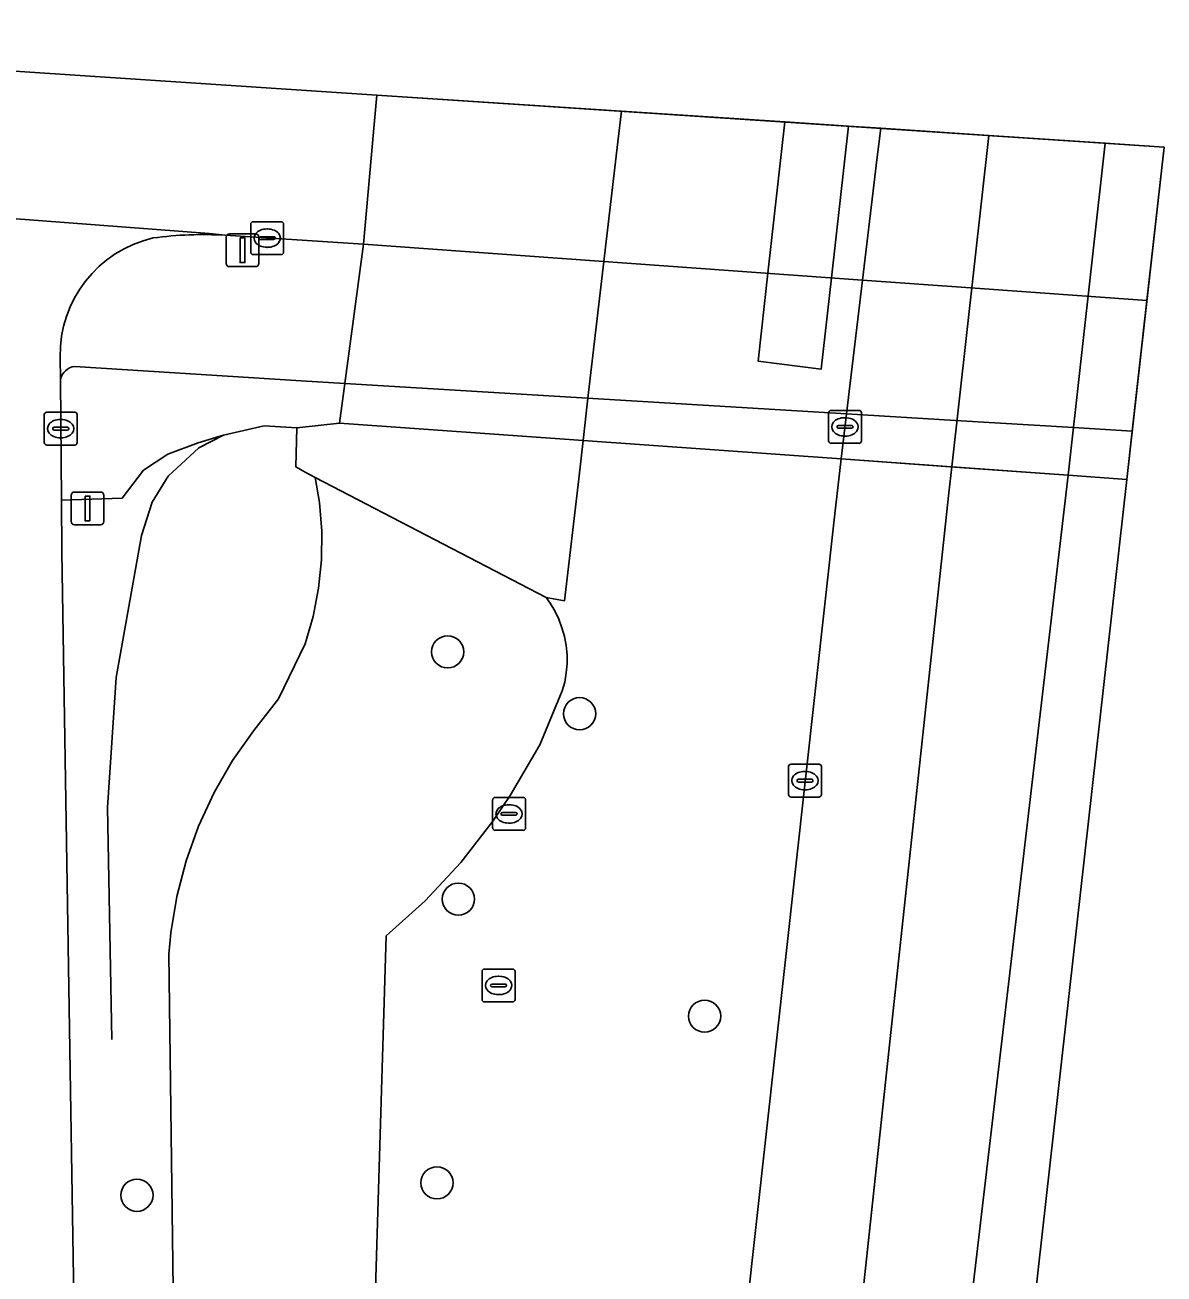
# Model space of a CAD drawing. Extents: x 161354 to 162026, y 386504 to 387460.
# Drawn here: x 161991.47 to 162026.13, y 387394.17 to 387432.17 of the extents above; entities that cross this region are included whole.
import ezdxf

# ---------------------------------------------------------------- set-up
doc = ezdxf.new("R2010")
doc.units = 0
for name, color, linetype in [('IMGEO_Berm_groen', 7, 'Continuous'), ('IMGEO_Boom', 7, 'Continuous'), ('IMGEO_Dek', 7, 'Continuous'), ('IMGEO_Fietspad_open', 7, 'Continuous'), ('IMGEO_Hek', 7, 'Continuous'), ('IMGEO_Kolk', 7, 'Continuous'), ('IMGEO_Lichtmast', 7, 'Continuous'), ('IMGEO_Pijler', 7, 'Continuous'), ('IMGEO_Rijbaan_lokaal_gesloten', 7, 'Continuous'), ('IMGEO_Rijbaan_regionaal_gesloten', 7, 'Continuous'), ('IMGEO_Rioolput', 7, 'Continuous'), ('IMGEO_Terreindeel_open', 7, 'Continuous'), ('IMGEO_Verkeersregelinstallatiepaal', 7, 'Continuous'), ('IMGEO_Voetpad_open', 7, 'Continuous')]:
    doc.layers.add(name, color=color, linetype=linetype)

msp = doc.modelspace()

# ---------------------------------------------------------------- linework, layer by layer
at = {"layer": 'IMGEO_Berm_groen'}
for points in [[(161996.196, 387238.449), (161997.502, 387250), (162000, 387272.153), (162002.731, 387296.398), (162009.532, 387357.837), (162016.114, 387417.296), (162016.301, 387418.968), (162016.466, 387420.339), (162016.955, 387424.412), (162017.33, 387427.552), (162017.392, 387428.072), (162017.507, 387429.029), (162016.526, 387429.094), (162016.011, 387424.48), (162015.7, 387421.703), (162013.779, 387421.94), (162014.076, 387424.619), (162014.587, 387429.222), (162009.618, 387429.55)], [(162009.618, 387429.55), (162009.51, 387428.623), (162009.087, 387424.977), (162008.601, 387420.814), (162008.454, 387419.528), (162008.321, 387418.367), (162007.891, 387414.653), (162007.33, 387414.749), (162007.446, 387414.586), (162007.59, 387414.347), (162007.712, 387414.096), (162007.81, 387413.835), (162007.886, 387413.566), (162007.936, 387413.292), (162007.963, 387413.014), (162007.964, 387412.735), (162007.94, 387412.457), (162007.892, 387412.182), (162007.819, 387411.913), (162007.136, 387410.268), (162006.231, 387408.733), (162005.706, 387407.946), (162004.73, 387406.688), (162003.645, 387405.523), (162002.461, 387404.459), (162001.213, 387363.175)], [(161996.333, 387366.292), (161995.846, 387403.905), (161995.907, 387404.548), (161996.092, 387405.656), (161996.376, 387406.743), (161996.755, 387407.8), (161997.227, 387408.819), (161997.788, 387409.791), (161998.434, 387410.71), (161999.187, 387411.67), (162000, 387413.343), (162000.24, 387414.18), (162000.404, 387415.036), (162000.491, 387415.902), (162000.5, 387416.773), (162000.431, 387417.641), (162000.306, 387418.403), (162000, 387418.57), (161999.717, 387418.725), (161999.74, 387419.918), (161998.752, 387419.975), (161997.515, 387419.697), (161996.737, 387419.461), (161995.823, 387419.116), (161995.077, 387418.627), (161994.433, 387417.779), (161992.582, 387417.711), (161992.594, 387416.143), (161993.366, 387368.196)], [(162001.213, 387363.175), (162002.461, 387404.459), (162003.645, 387405.523), (162004.73, 387406.688), (162005.706, 387407.946), (162006.231, 387408.733), (162007.136, 387410.268), (162007.819, 387411.913), (162007.892, 387412.182), (162007.94, 387412.457), (162007.964, 387412.735), (162007.963, 387413.014), (162007.936, 387413.292), (162007.886, 387413.566), (162007.81, 387413.835), (162007.712, 387414.096), (162007.59, 387414.347), (162007.446, 387414.586), (162007.33, 387414.749), (162000.306, 387418.403), (162000.431, 387417.641), (162000.5, 387416.773), (162000.491, 387415.902), (162000.404, 387415.036), (162000.24, 387414.18), (162000, 387413.343), (161999.187, 387411.67), (161998.434, 387410.71), (161997.788, 387409.791), (161997.227, 387408.819), (161996.755, 387407.8), (161996.376, 387406.743), (161996.092, 387405.656), (161995.907, 387404.548), (161995.846, 387403.905), (161996.333, 387366.292)]]:
    msp.add_lwpolyline(points, dxfattribs=at)
at = {"layer": 'IMGEO_Boom'}
for centre in [(162004.332, 387413.099), (162008.347, 387411.219), (162004.657, 387405.578), (162012.15, 387402.015), (162004.007, 387396.943), (161994.879, 387396.566)]:
    msp.add_circle(centre, 0.489, dxfattribs=at)
at = {"layer": 'IMGEO_Dek'}
msp.add_lwpolyline([(162024.993, 387418.348), (162026.126, 387428.46), (162002.181, 387430.041), (162002.1, 387429.142), (162001.77, 387425.502), (162001.206, 387421.261), (162001.046, 387420.056), (162008.454, 387419.528), (162016.301, 387418.968), (162019.622, 387418.731), (162023.205, 387418.475)], close=True, dxfattribs=at)
at = {"layer": 'IMGEO_Fietspad_open'}
for points in [[(162001.77, 387425.502), (161997.568, 387425.777)], [(161992.986, 387421.784), (161999.876, 387421.342), (162001.206, 387421.261), (162001.77, 387425.502)], [(161992.542, 387422.066), (161992.556, 387421.38)]]:
    msp.add_lwpolyline(points, dxfattribs=at)
msp.add_lwpolyline([(162025.157, 387419.814), (162025.603, 387423.792), (162020.234, 387424.177), (162016.955, 387424.412), (162001.77, 387425.502), (162001.206, 387421.261), (162016.466, 387420.339), (162019.78, 387420.139), (162023.375, 387419.922)], close=True, dxfattribs=at)
for centre, radius, start, end in [((161996.904, 387414.307), 11.489, 86.687, 97.648), ((161996.19, 387422.138), 3.648, 102.9027, 181.1268), ((161993.04, 387421.295), 0.492, 96.3393, 170.0895)]:
    msp.add_arc(centre, radius, start, end, dxfattribs=at)
at = {"layer": 'IMGEO_Hek'}
for points in [[(162001.046, 387420.056), (161999.74, 387419.918)], [(162008.454, 387419.528), (162001.046, 387420.056)], [(161999.74, 387419.918), (161998.752, 387419.975), (161997.515, 387419.697), (161996.765, 387419.304), (161995.833, 387418.445)], [(162008.454, 387419.528), (162016.301, 387418.968)], [(162016.301, 387418.968), (162019.622, 387418.731)], [(162019.622, 387418.731), (162023.205, 387418.475)], [(161995.019, 387416.641), (161995.345, 387417.652), (161995.833, 387418.445)], [(162023.205, 387418.475), (162024.993, 387418.348)], [(161994.112, 387401.305), (161993.982, 387408.366), (161994.246, 387412.321), (161995.019, 387416.641)]]:
    msp.add_lwpolyline(points, dxfattribs=at)
at = {"layer": 'IMGEO_Kolk'}
for p, q in [((161998.341, 387425.262), (161998.341, 387426.114)), ((161998.416, 387426.188), (161999.268, 387426.188)), ((161999.342, 387426.114), (161999.342, 387425.262)), ((161998.643, 387425.731), (161999.041, 387425.731)), ((161998.829, 387425.968), (161998.854, 387425.968)), ((161998.6, 387425.682), (161998.6, 387425.694)), ((161999.038, 387425.645), (161998.64, 387425.645)), ((161998.852, 387425.408), (161998.827, 387425.408)), ((161999.084, 387425.694), (161999.084, 387425.682)), ((161999.268, 387425.188), (161998.416, 387425.188)), ((161992.135, 387420.393), (161992.987, 387420.393)), ((162015.996, 387420.445), (162016.848, 387420.445)), ((161992.06, 387419.467), (161992.06, 387420.319)), ((161992.548, 387420.173), (161992.573, 387420.173)), ((161993.061, 387420.319), (161993.061, 387419.467)), ((162015.921, 387419.519), (162015.921, 387420.371)), ((162016.409, 387420.225), (162016.434, 387420.225)), ((162016.922, 387420.371), (162016.922, 387419.519)), ((161992.319, 387419.887), (161992.319, 387419.899)), ((161992.757, 387419.85), (161992.359, 387419.85)), ((161992.362, 387419.936), (161992.76, 387419.936)), ((161992.803, 387419.899), (161992.803, 387419.887)), ((162016.18, 387419.939), (162016.18, 387419.951)), ((162016.618, 387419.902), (162016.22, 387419.902)), ((162016.223, 387419.988), (162016.621, 387419.988)), ((162016.432, 387419.665), (162016.407, 387419.665)), ((162016.664, 387419.951), (162016.664, 387419.939)), ((161992.987, 387419.393), (161992.135, 387419.393)), ((161992.571, 387419.613), (161992.546, 387419.613)), ((162016.848, 387419.445), (162015.996, 387419.445)), ((162014.703, 387408.757), (162014.703, 387409.609)), ((162014.778, 387409.683), (162015.63, 387409.683)), ((162015.191, 387409.463), (162015.216, 387409.463)), ((162015.704, 387409.609), (162015.704, 387408.757)), ((162014.962, 387409.177), (162014.962, 387409.189)), ((162015.4, 387409.14), (162015.002, 387409.14)), ((162015.005, 387409.226), (162015.403, 387409.226)), ((162015.446, 387409.189), (162015.446, 387409.177)), ((162015.63, 387408.683), (162014.778, 387408.683)), ((162015.214, 387408.903), (162015.189, 387408.903))]:
    msp.add_line(p, q, dxfattribs=at)
for points in [[(161998.341, 387425.262), (161998.341, 387426.114)], [(161998.416, 387426.188), (161999.268, 387426.188)], [(161999.342, 387426.114), (161999.342, 387425.262)], [(161999.268, 387425.188), (161998.416, 387425.188)], [(161992.135, 387420.393), (161992.987, 387420.393)], [(162015.996, 387420.445), (162016.848, 387420.445)], [(161992.06, 387419.467), (161992.06, 387420.319)], [(161993.061, 387420.319), (161993.061, 387419.467)], [(162015.921, 387419.519), (162015.921, 387420.371)], [(162016.922, 387420.371), (162016.922, 387419.519)], [(161992.987, 387419.393), (161992.135, 387419.393)], [(162016.848, 387419.445), (162015.996, 387419.445)], [(162014.703, 387408.757), (162014.703, 387409.609)], [(162014.778, 387409.683), (162015.63, 387409.683)], [(162015.704, 387409.609), (162015.704, 387408.757)], [(162015.63, 387408.683), (162014.778, 387408.683)]]:
    msp.add_lwpolyline(points, dxfattribs=at)
for centre, radius, start, end in [((161998.418, 387426.112), 0.0765, 91.552, 178.448), ((161998.418, 387426.112), 0.0765, 91.552, 178.448), ((161999.266, 387426.112), 0.0765, 1.552, 88.448), ((161999.266, 387426.112), 0.0765, 1.552, 88.448), ((161998.64, 387425.691), 0.0403, 85.8775, 175.7526), ((161999.045, 387425.693), 0.0386, 1.7309, 96.639), ((161998.637, 387425.681), 0.0366, 178.938, 274.7102), ((161999.041, 387425.688), 0.043, 264.8664, 352.4533), ((161998.418, 387425.264), 0.0765, 181.552, 268.448), ((161998.418, 387425.264), 0.0765, 181.552, 268.448), ((161999.266, 387425.264), 0.0765, 271.552, 358.448), ((161999.266, 387425.264), 0.0765, 271.552, 358.448), ((161992.137, 387420.317), 0.0765, 91.552, 178.448), ((161992.137, 387420.317), 0.0765, 91.552, 178.448), ((161992.985, 387420.317), 0.0765, 1.552, 88.448), ((161992.985, 387420.317), 0.0765, 1.552, 88.448), ((162015.998, 387420.369), 0.0765, 91.552, 178.448), ((162015.998, 387420.369), 0.0765, 91.552, 178.448), ((162016.846, 387420.369), 0.0765, 1.552, 88.448), ((162016.846, 387420.369), 0.0765, 1.552, 88.448), ((161992.359, 387419.896), 0.0403, 85.8775, 175.7526), ((161992.356, 387419.886), 0.0366, 178.938, 274.7102), ((161992.76, 387419.893), 0.043, 264.8664, 352.4533), ((161992.764, 387419.898), 0.0386, 1.7309, 96.639), ((162016.22, 387419.948), 0.0403, 85.8775, 175.7526), ((162016.217, 387419.938), 0.0366, 178.938, 274.7102), ((162016.621, 387419.945), 0.043, 264.8664, 352.4533), ((162016.625, 387419.95), 0.0386, 1.7309, 96.639), ((161992.137, 387419.469), 0.0765, 181.552, 268.448), ((161992.137, 387419.469), 0.0765, 181.552, 268.448), ((161992.985, 387419.469), 0.0765, 271.552, 358.448), ((161992.985, 387419.469), 0.0765, 271.552, 358.448), ((162015.998, 387419.521), 0.0765, 181.552, 268.448), ((162015.998, 387419.521), 0.0765, 181.552, 268.448), ((162016.846, 387419.521), 0.0765, 271.552, 358.448), ((162016.846, 387419.521), 0.0765, 271.552, 358.448), ((162014.78, 387409.607), 0.0765, 91.552, 178.448), ((162014.78, 387409.607), 0.0765, 91.552, 178.448), ((162015.628, 387409.607), 0.0765, 1.552, 88.448), ((162015.628, 387409.607), 0.0765, 1.552, 88.448), ((162015.002, 387409.186), 0.0403, 85.8775, 175.7526), ((162014.999, 387409.176), 0.0366, 178.938, 274.7102), ((162015.403, 387409.183), 0.043, 264.8664, 352.4533), ((162015.407, 387409.188), 0.0386, 1.7309, 96.639), ((162014.78, 387408.759), 0.0765, 181.552, 268.448), ((162014.78, 387408.759), 0.0765, 181.552, 268.448), ((162015.628, 387408.759), 0.0765, 271.552, 358.448), ((162015.628, 387408.759), 0.0765, 271.552, 358.448)]:
    msp.add_arc(centre, radius, start, end, dxfattribs=at)
for centre, major_axis, ratio, start_param, end_param in [((161998.828, 387425.688), (-0.387, 0.002), 0.722429, 4.712389, 7.853982), ((161998.853, 387425.688), (-0.39, 0.002), 0.717154, 1.570796, 4.712389), ((161992.547, 387419.893), (-0.387, 0.002), 0.722429, 4.712389, 7.853982), ((161992.572, 387419.893), (-0.39, 0.002), 0.717154, 1.570796, 4.712389), ((162016.408, 387419.945), (-0.387, 0.002), 0.722429, 4.712389, 7.853982), ((162016.433, 387419.945), (-0.39, 0.002), 0.717154, 1.570796, 4.712389), ((162015.19, 387409.183), (-0.387, 0.002), 0.722429, 4.712389, 7.853982), ((162015.215, 387409.183), (-0.39, 0.002), 0.717154, 1.570796, 4.712389)]:
    msp.add_ellipse(centre, major_axis=major_axis, ratio=ratio, start_param=start_param, end_param=end_param, dxfattribs=at)
at = {"layer": 'IMGEO_Lichtmast'}
for p, q in [((161997.596, 387424.92), (161997.596, 387425.72)), ((161997.596, 387425.72), (161997.596, 387424.92)), ((161997.696, 387425.82), (161998.486, 387425.82)), ((161998.486, 387425.82), (161997.696, 387425.82)), ((161998.586, 387425.72), (161998.586, 387424.92)), ((161998.586, 387424.92), (161998.586, 387425.72)), ((161998.486, 387424.82), (161997.696, 387424.82)), ((161997.696, 387424.82), (161998.486, 387424.82))]:
    msp.add_line(p, q, dxfattribs=at)
msp.add_lwpolyline([(161998.016, 387425.695), (161998.166, 387425.695), (161998.166, 387424.945), (161998.016, 387424.945), (161998.016, 387425.695)], dxfattribs=at)
for centre, start, end in [((161997.696, 387425.72), 90, 180), ((161997.696, 387425.72), 90, 180), ((161998.486, 387425.72), 0, 90), ((161998.486, 387425.72), 360, 90), ((161997.696, 387424.92), 180, 270), ((161997.696, 387424.92), 180, 270), ((161998.486, 387424.92), 270, 0), ((161998.486, 387424.92), 270, 0)]:
    msp.add_arc(centre, 0.1, start, end, dxfattribs=at)
at = {"layer": 'IMGEO_Pijler'}
msp.add_lwpolyline([(162016.526, 387429.094), (162014.587, 387429.222), (162014.076, 387424.619), (162013.779, 387421.94), (162015.7, 387421.703), (162016.011, 387424.48)], close=True, dxfattribs=at)
at = {"layer": 'IMGEO_Rijbaan_lokaal_gesloten'}
msp.add_lwpolyline([(162002.181, 387430.041), (161969.89, 387432.173), (161969.845, 387427.907), (161972.075, 387427.724), (161975.055, 387427.5), (161976.257, 387427.41), (161997.073, 387425.828), (161997.568, 387425.777), (162001.77, 387425.502), (162002.1, 387429.142), (162002.181, 387430.041)], dxfattribs=at)
msp.add_lwpolyline([(162025.603, 387423.792), (162026.126, 387428.46), (162002.181, 387430.041), (162002.1, 387429.142), (162001.77, 387425.502), (162016.955, 387424.412), (162020.234, 387424.177)], close=True, dxfattribs=at)
at = {"layer": 'IMGEO_Rijbaan_regionaal_gesloten'}
for points in [[(162020.799, 387428.812), (162017.507, 387429.029), (162017.392, 387428.072), (162017.33, 387427.552), (162016.955, 387424.412), (162016.466, 387420.339), (162016.301, 387418.968), (162019.673, 387418.727)], [(162020.799, 387428.812), (162019.673, 387418.727), (162023.206, 387418.475), (162024.338, 387428.578)], [(162024.993, 387418.348), (162026.126, 387428.46), (162024.338, 387428.578), (162023.206, 387418.475)], [(162003.046, 387237.127), (162004.271, 387250.025), (162006.199, 387267.022), (162015.819, 387353.801), (162019.07, 387383.122), (162022.334, 387411.027), (162023.206, 387418.475), (162019.673, 387418.727), (162019.583, 387417.937), (162015.75, 387382.273), (162012.731, 387355.784), (162005.962, 387296.403), (162002.942, 387268.147), (162001.199, 387250.647), (161999.752, 387237.531), (161994.537, 387195.46), (161993.554, 387187.531), (161989.992, 387155.008), (161978.469, 387049.798), (161981.984, 387049.448), (161991.682, 387137.01)], [(161983.673, 387049.28), (161987.597, 387084.552), (161996.866, 387167.283), (162010.87, 387292.283), (162024.993, 387418.348), (162023.206, 387418.475), (162022.334, 387411.027), (162019.07, 387383.122), (162015.819, 387353.801), (162006.199, 387267.022), (162004.271, 387250.025), (162003.046, 387237.127), (161991.682, 387137.01), (161981.984, 387049.448)]]:
    msp.add_lwpolyline(points, close=True, dxfattribs=at)
for points in [[(161997.568, 387425.777), (161997.073, 387425.828), (161976.257, 387427.41), (161976.906, 387427.322), (161978.225, 387427.143)], [(161995.216, 387238.598), (161995.047, 387250), (161994.433, 387296.902), (161993.366, 387368.196), (161992.594, 387416.143), (161992.582, 387417.711), (161992.556, 387421.38), (161992.542, 387422.066)], [(161989.992, 387155.008), (161993.554, 387187.531), (161994.537, 387195.46), (161999.752, 387237.531), (162001.199, 387250.647), (162002.942, 387268.147), (162005.962, 387296.403), (162012.731, 387355.784), (162015.75, 387382.273), (162019.583, 387417.937), (162019.673, 387418.727), (162016.301, 387418.968), (162016.114, 387417.296), (162009.532, 387357.837), (162002.731, 387296.398), (162000, 387272.153), (161997.502, 387250), (161996.196, 387238.449)]]:
    msp.add_lwpolyline(points, dxfattribs=at)
for centre, radius, start, end in [((161996.904, 387414.307), 11.489, 86.687, 97.648), ((161996.19, 387422.138), 3.648, 102.9027, 181.1268)]:
    msp.add_arc(centre, radius, start, end, dxfattribs=at)
at = {"layer": 'IMGEO_Rioolput'}
for p, q in [((162005.776, 387408.67), (162006.628, 387408.67)), ((162005.701, 387407.744), (162005.701, 387408.596)), ((162006.189, 387408.45), (162006.214, 387408.45)), ((162006.702, 387408.596), (162006.702, 387407.744)), ((162005.96, 387408.164), (162005.96, 387408.176)), ((162006.398, 387408.127), (162006, 387408.127)), ((162006.003, 387408.213), (162006.401, 387408.213)), ((162006.212, 387407.89), (162006.187, 387407.89)), ((162006.444, 387408.176), (162006.444, 387408.164)), ((162006.628, 387407.67), (162005.776, 387407.67)), ((162005.38, 387402.524), (162005.38, 387403.376)), ((162005.455, 387403.45), (162006.307, 387403.45)), ((162006.381, 387403.376), (162006.381, 387402.524)), ((162005.639, 387402.944), (162005.639, 387402.956)), ((162006.077, 387402.907), (162005.679, 387402.907)), ((162005.682, 387402.993), (162006.08, 387402.993)), ((162005.868, 387403.23), (162005.893, 387403.23)), ((162006.123, 387402.956), (162006.123, 387402.944)), ((162005.891, 387402.67), (162005.866, 387402.67)), ((162006.307, 387402.45), (162005.455, 387402.45))]:
    msp.add_line(p, q, dxfattribs=at)
for points in [[(162005.776, 387408.67), (162006.628, 387408.67)], [(162005.701, 387407.744), (162005.701, 387408.596)], [(162006.702, 387408.596), (162006.702, 387407.744)], [(162006.628, 387407.67), (162005.776, 387407.67)], [(162005.38, 387402.524), (162005.38, 387403.376)], [(162005.455, 387403.45), (162006.307, 387403.45)], [(162006.381, 387403.376), (162006.381, 387402.524)], [(162006.307, 387402.45), (162005.455, 387402.45)]]:
    msp.add_lwpolyline(points, dxfattribs=at)
for centre, radius, start, end in [((162005.778, 387408.594), 0.0765, 91.552, 178.448), ((162005.778, 387408.594), 0.0765, 91.552, 178.448), ((162006.626, 387408.594), 0.0765, 1.552, 88.448), ((162006.626, 387408.594), 0.0765, 1.552, 88.448), ((162006, 387408.173), 0.0403, 85.8775, 175.7526), ((162005.997, 387408.163), 0.0366, 178.938, 274.7102), ((162006.401, 387408.17), 0.043, 264.8664, 352.4533), ((162006.405, 387408.175), 0.0386, 1.7309, 96.639), ((162005.778, 387407.746), 0.0765, 181.552, 268.448), ((162005.778, 387407.746), 0.0765, 181.552, 268.448), ((162006.626, 387407.746), 0.0765, 271.552, 358.448), ((162006.626, 387407.746), 0.0765, 271.552, 358.448), ((162005.457, 387403.374), 0.0765, 91.552, 178.448), ((162005.457, 387403.374), 0.0765, 91.552, 178.448), ((162006.305, 387403.374), 0.0765, 1.552, 88.448), ((162006.305, 387403.374), 0.0765, 1.552, 88.448), ((162005.679, 387402.953), 0.0403, 85.8775, 175.7526), ((162005.676, 387402.943), 0.0366, 178.938, 274.7102), ((162006.08, 387402.95), 0.043, 264.8664, 352.4533), ((162006.084, 387402.955), 0.0386, 1.7309, 96.639), ((162005.457, 387402.526), 0.0765, 181.552, 268.448), ((162005.457, 387402.526), 0.0765, 181.552, 268.448), ((162006.305, 387402.526), 0.0765, 271.552, 358.448), ((162006.305, 387402.526), 0.0765, 271.552, 358.448)]:
    msp.add_arc(centre, radius, start, end, dxfattribs=at)
for centre, major_axis, ratio, start_param, end_param in [((162006.188, 387408.17), (-0.387, 0.002), 0.722429, 4.712389, 7.853982), ((162006.213, 387408.17), (-0.39, 0.002), 0.717154, 1.570796, 4.712389), ((162005.867, 387402.95), (-0.387, 0.002), 0.722429, 4.712389, 7.853982), ((162005.892, 387402.95), (-0.39, 0.002), 0.717154, 1.570796, 4.712389)]:
    msp.add_ellipse(centre, major_axis=major_axis, ratio=ratio, start_param=start_param, end_param=end_param, dxfattribs=at)
at = {"layer": 'IMGEO_Terreindeel_open'}
msp.add_lwpolyline([(162009.618, 387429.55), (162002.181, 387430.041), (162002.1, 387429.142), (162001.77, 387425.502), (162001.206, 387421.261), (162001.046, 387420.056), (161999.74, 387419.918), (161999.717, 387418.725), (162000, 387418.57), (162000.306, 387418.403), (162007.33, 387414.749), (162007.891, 387414.653), (162008.321, 387418.367), (162008.454, 387419.528), (162008.601, 387420.814), (162009.087, 387424.977), (162009.51, 387428.623)], close=True, dxfattribs=at)
at = {"layer": 'IMGEO_Verkeersregelinstallatiepaal'}
for p, q in [((161992.88, 387417.063), (161992.88, 387417.863)), ((161992.88, 387417.863), (161992.88, 387417.063)), ((161992.98, 387417.963), (161993.77, 387417.963)), ((161993.77, 387417.963), (161992.98, 387417.963)), ((161993.87, 387417.863), (161993.87, 387417.063)), ((161993.87, 387417.063), (161993.87, 387417.863)), ((161993.77, 387416.963), (161992.98, 387416.963)), ((161992.98, 387416.963), (161993.77, 387416.963))]:
    msp.add_line(p, q, dxfattribs=at)
msp.add_lwpolyline([(161993.3, 387417.838), (161993.45, 387417.838), (161993.45, 387417.088), (161993.3, 387417.088), (161993.3, 387417.838)], dxfattribs=at)
for centre, start, end in [((161992.98, 387417.863), 90, 180), ((161992.98, 387417.863), 90, 180), ((161993.77, 387417.863), 0, 90), ((161993.77, 387417.863), 360, 90), ((161992.98, 387417.063), 180, 270), ((161992.98, 387417.063), 180, 270), ((161993.77, 387417.063), 270, 0), ((161993.77, 387417.063), 270, 0)]:
    msp.add_arc(centre, 0.1, start, end, dxfattribs=at)
at = {"layer": 'IMGEO_Voetpad_open'}
for points in [[(161997.515, 387419.697), (161998.752, 387419.975), (161999.74, 387419.918), (162001.046, 387420.056), (162001.206, 387421.261), (161999.876, 387421.342), (161992.986, 387421.784)], [(161992.556, 387421.38), (161992.582, 387417.711), (161994.433, 387417.779), (161995.077, 387418.627), (161995.823, 387419.116), (161996.737, 387419.461), (161997.515, 387419.697)]]:
    msp.add_lwpolyline(points, dxfattribs=at)
msp.add_lwpolyline([(162024.993, 387418.348), (162025.157, 387419.814), (162023.375, 387419.922), (162019.78, 387420.139), (162016.466, 387420.339), (162001.206, 387421.261), (162001.046, 387420.056), (162008.454, 387419.528), (162016.301, 387418.968), (162019.622, 387418.731), (162023.205, 387418.475)], close=True, dxfattribs=at)
msp.add_arc((161993.04, 387421.295), 0.492, 96.3393, 170.0895, dxfattribs=at)

doc.saveas('drawing.dxf')
